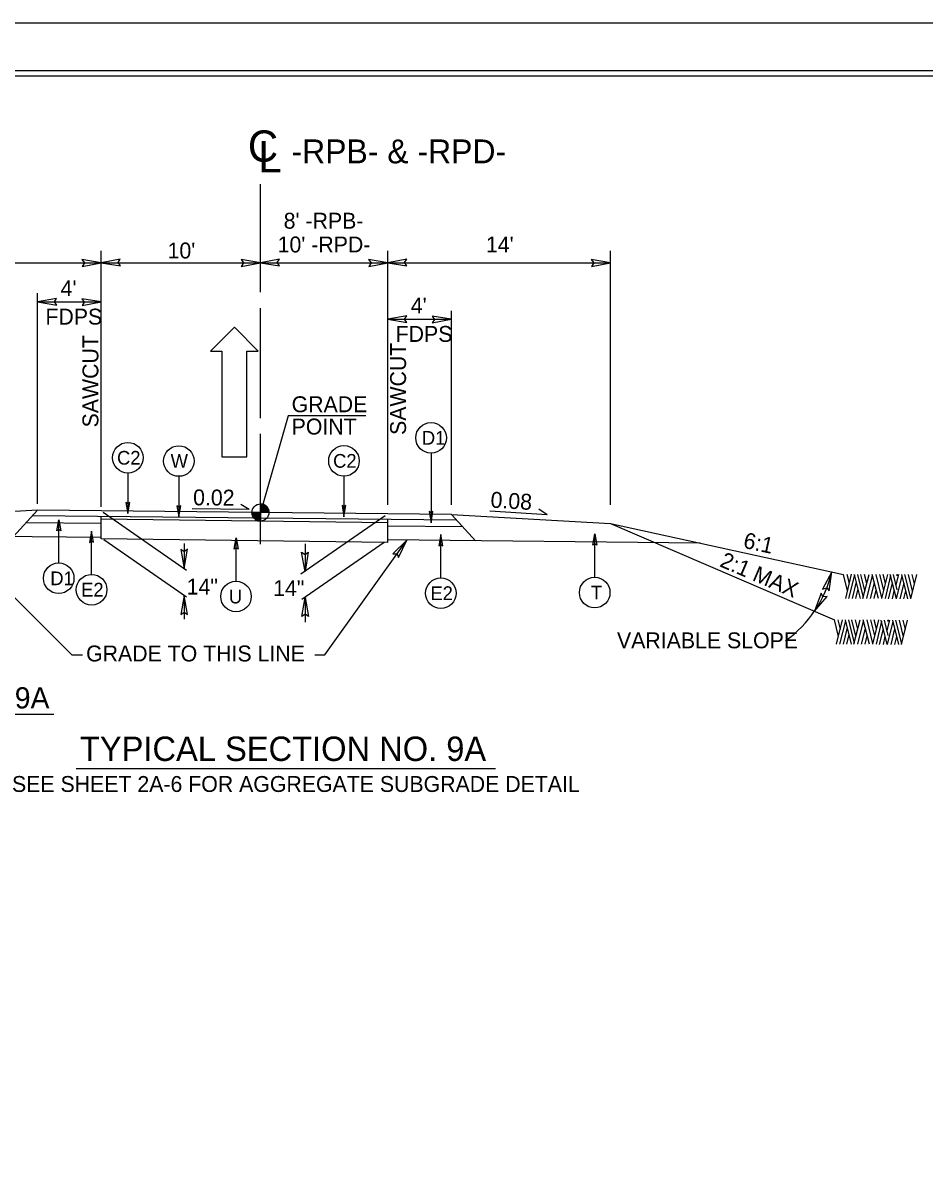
# Model space of a CAD drawing. Extents: x 573748 to 574632, y -54663 to -53209.
# Drawn here: x 574151.8 to 574236.8, y -54257.8 to -54148.7 of the extents above; entities that cross this region are included whole.
import ezdxf

# ---------------------------------------------------------------- set-up
doc = ezdxf.new("R2010")
doc.units = 0
for name, color, linetype in [('Prop Dimension', 7, 'Continuous'), ('Prop Dimension Text', 7, 'Continuous'), ('Prop Lane Arrow CELL', 7, 'Continuous'), ('Prop Terminator CELL', 7, 'Continuous'), ('Sheet Cutting Line CELL', 7, 'Continuous'), ('Sheet Plot Border Inside CELL', 7, 'Continuous'), ('Sheet Plot Border Outside CELL', 7, 'Continuous'), ('Sheet Typical CELL', 7, 'Continuous'), ('Typical Arrow Superelevation CELL', 7, 'Continuous'), ('Typical Grade Point Symbol CELL', 7, 'Continuous'), ('Typical Hinge Slope Arterial CELL', 7, 'Continuous'), ('Typical ID Circle CELL', 7, 'Continuous'), ('Typical Pavement Slope CELL', 7, 'Continuous'), ('Typical Slope Point Local CELL', 7, 'Continuous'), ('Typical Terminator CELL', 7, 'Continuous'), ('Typical Text Centerline CELL', 7, 'Continuous'), ('Typical Text General CELL', 7, 'Continuous'), ('Typical Text ID Circle CELL', 7, 'Continuous'), ('Typical Text Label CELL', 7, 'Continuous')]:
    doc.layers.add(name, color=color, linetype=linetype)

# ---------------------------------------------------------------- blocks, each defined once
blk = doc.blocks.new('CENTERLINE TEXT CL')
at = {"layer": 'Typical Text Centerline CELL'}
blk.add_text('C', height=1.64, dxfattribs=at).set_placement((-0.546, -0.261))
blk.add_text('L', height=1.641, rotation=359.9469, dxfattribs=at).set_placement((-0.001, -0.821))

msp = doc.modelspace()

# ---------------------------------------------------------------- linework, layer by layer
at = {"layer": 'Prop Dimension'}
for p, q in [((574174.18, -54174), (574174.18, -54163.83)), ((574159.18, -54194.26), (574159.18, -54170.11)), ((574186.18, -54194.06), (574186.18, -54170.11)), ((574207.18, -54194.06), (574207.18, -54170.11)), ((574141.18, -54171.24), (574159.18, -54171.24)), ((574159.18, -54171.24), (574174.18, -54171.24)), ((574174.18, -54171.24), (574186.18, -54171.24)), ((574186.18, -54171.24), (574207.18, -54171.24)), ((574153.18, -54193.96), (574153.18, -54174.11)), ((574153.18, -54174.94), (574159.16, -54174.94)), ((574174.18, -54185.9), (574174.18, -54175.51)), ((574192.18, -54194.06), (574192.18, -54175.77)), ((574186.18, -54176.57), (574192.16, -54176.57)), ((574174.18, -54197.76), (574174.18, -54187.38)), ((574159.35, -54194.75), (574167.22, -54200.21)), ((574186.18, -54195.77), (574159.18, -54195.42)), ((574159.18, -54197.26), (574159.18, -54195.42)), ((574185.92, -54195.09), (574177.99, -54200.6)), ((574186.18, -54197.61), (574159.18, -54197.26)), ((574159.41, -54197.31), (574167.22, -54202.74)), ((574167, -54197.71), (574167, -54200.06)), ((574185.84, -54197.6), (574178.09, -54202.99)), ((574178.38, -54197.73), (574178.38, -54200.33)), ((574186.18, -54197.61), (574186.18, -54197.37)), ((574167, -54202.59), (574167, -54204.84)), ((574178.38, -54202.78), (574178.38, -54205.12))]:
    msp.add_line(p, q, dxfattribs=at)
for points in [[(574184.11, -54185.67), (574176.8, -54185.67), (574174.18, -54194.78)], [(574157.4, -54208.24), (574156.45, -54208.24), (574145.22, -54197.01)], [(574179.31, -54208.19), (574180.26, -54208.19), (574187.99, -54197.39)]]:
    msp.add_lwpolyline(points, dxfattribs=at)
msp.add_arc((574217.18, -54197.85), 11.12, 305.7211, 346.9414, dxfattribs=at)
at = {"layer": 'Prop Lane Arrow CELL'}
for p, q in [((574171.75, -54177.32), (574169.47, -54179.56)), ((574173.96, -54179.56), (574171.75, -54177.32)), ((574169.47, -54179.56), (574170.54, -54179.56)), ((574170.54, -54179.56), (574170.54, -54189.54)), ((574172.89, -54189.54), (574172.89, -54179.56)), ((574172.89, -54179.56), (574173.96, -54179.56)), ((574170.54, -54189.54), (574172.89, -54189.54))]:
    msp.add_line(p, q, dxfattribs=at)
at = {"layer": 'Prop Terminator CELL'}
for points in [[(574160.97, -54170.91), (574159.18, -54171.24), (574160.99, -54171.54), (574160.76, -54171.22)], [(574175.97, -54170.91), (574174.18, -54171.24), (574175.99, -54171.54), (574175.76, -54171.22)], [(574187.97, -54170.91), (574186.18, -54171.24), (574187.99, -54171.54), (574187.76, -54171.22)], [(574157.38, -54171.58), (574159.18, -54171.24), (574157.36, -54170.95), (574157.6, -54171.26)], [(574172.38, -54171.58), (574174.18, -54171.24), (574172.36, -54170.95), (574172.6, -54171.26)], [(574184.38, -54171.58), (574186.18, -54171.24), (574184.36, -54170.95), (574184.6, -54171.26)], [(574205.38, -54171.58), (574207.18, -54171.24), (574205.36, -54170.95), (574205.6, -54171.26)], [(574154.97, -54174.61), (574153.18, -54174.94), (574154.99, -54175.24), (574154.76, -54174.92)], [(574157.37, -54175.27), (574159.16, -54174.94), (574157.35, -54174.64), (574157.58, -54174.96)], [(574187.97, -54176.23), (574186.18, -54176.57), (574187.99, -54176.86), (574187.76, -54176.55)], [(574190.37, -54176.9), (574192.16, -54176.57), (574190.35, -54176.27), (574190.58, -54176.59)], [(574187.19, -54199.03), (574187.99, -54197.39), (574186.67, -54198.67), (574187.07, -54198.67)], [(574166.69, -54198.26), (574167, -54200.06), (574167.32, -54198.25), (574167, -54198.48)], [(574178.69, -54198.53), (574178.38, -54200.33), (574178.06, -54198.52), (574178.38, -54198.75)], [(574227.77, -54202.17), (574228.01, -54200.36), (574227.16, -54202), (574227.54, -54201.87)], [(574167.31, -54204.39), (574167, -54202.59), (574166.68, -54204.4), (574167, -54204.17)], [(574227.02, -54202.38), (574226.38, -54204.09), (574227.57, -54202.69), (574227.18, -54202.73)], [(574178.07, -54204.58), (574178.38, -54202.78), (574178.7, -54204.59), (574178.38, -54204.36)]]:
    msp.add_lwpolyline(points, close=True, dxfattribs=at)
at = {"layer": 'Sheet Cutting Line CELL'}
msp.add_line((574280.97, -54148.66), (573944.17, -54148.66), dxfattribs=at)
at = {"layer": 'Sheet Plot Border Inside CELL'}
msp.add_lwpolyline([(574280.07, -54153.15), (573946.77, -54153.15), (573946.77, -54364.17), (574280.07, -54364.17)], close=True, dxfattribs=at)
at = {"layer": 'Sheet Plot Border Outside CELL'}
msp.add_lwpolyline([(574280.97, -54148.66), (573944.17, -54148.66), (573944.17, -54368.66), (574280.97, -54368.66)], close=True, dxfattribs=at)
at = {"layer": 'Sheet Typical CELL'}
msp.add_lwpolyline([(574277.57, -54153.66), (573977.57, -54153.66), (573977.57, -54363.66), (574277.57, -54363.66)], close=True, dxfattribs=at)
at = {"layer": 'Typical Arrow Superelevation CELL'}
for p, q in [((574173.13, -54194.49), (574167.74, -54194.44)), ((574173.13, -54194.49), (574172.34, -54194.02)), ((574201.19, -54194.99), (574195.8, -54194.65)), ((574201.19, -54194.99), (574200.42, -54194.48))]:
    msp.add_line(p, q, dxfattribs=at)
at = {"layer": 'Typical Grade Point Symbol CELL'}
for p, q in [((574173.37, -54194.78), (574174.18, -54194.78)), ((574174.18, -54194.78), (574174.18, -54193.97)), ((574174.98, -54194.78), (574174.18, -54194.78)), ((574174.18, -54195.58), (574174.18, -54194.78)), ((574174.18, -54194.78), (574174.18, -54195.58))]:
    msp.add_line(p, q, dxfattribs=at)
for points in [[(574173.38, -54194.78), (574173.38, -54194.86)], [(574173.39, -54194.78), (574173.39, -54194.96)], [(574173.41, -54194.78), (574173.41, -54195.02)], [(574173.42, -54194.78), (574173.42, -54195.06)], [(574173.44, -54194.78), (574173.44, -54195.1)], [(574173.46, -54194.78), (574173.46, -54195.14)], [(574173.47, -54194.78), (574173.47, -54195.17)], [(574173.49, -54194.78), (574173.49, -54195.19)], [(574173.5, -54194.78), (574173.5, -54195.22)], [(574173.52, -54194.78), (574173.52, -54195.24)], [(574173.54, -54194.78), (574173.54, -54195.26)], [(574173.55, -54194.78), (574173.55, -54195.28)], [(574173.57, -54194.78), (574173.57, -54195.3)], [(574173.58, -54194.78), (574173.58, -54195.32)], [(574173.6, -54194.78), (574173.6, -54195.34)], [(574173.62, -54194.78), (574173.62, -54195.36)], [(574173.63, -54194.78), (574173.63, -54195.37)], [(574173.65, -54194.78), (574173.65, -54195.38)], [(574173.67, -54194.78), (574173.67, -54195.4)], [(574173.68, -54194.78), (574173.68, -54195.41)], [(574173.7, -54194.78), (574173.7, -54195.42)], [(574173.71, -54194.78), (574173.71, -54195.43)], [(574173.73, -54194.78), (574173.73, -54195.44)], [(574173.75, -54194.78), (574173.75, -54195.46)], [(574173.76, -54194.78), (574173.76, -54195.47)], [(574173.78, -54194.78), (574173.78, -54195.48)], [(574173.79, -54194.78), (574173.79, -54195.48)], [(574173.81, -54194.78), (574173.81, -54195.49)], [(574173.83, -54194.78), (574173.83, -54195.5)], [(574173.84, -54194.78), (574173.84, -54195.51)], [(574173.86, -54194.78), (574173.86, -54195.51)], [(574173.87, -54194.78), (574173.87, -54195.52)], [(574173.89, -54194.78), (574173.89, -54195.53)], [(574173.91, -54194.78), (574173.91, -54195.53)], [(574173.92, -54194.78), (574173.92, -54195.54)], [(574173.94, -54194.78), (574173.94, -54195.55)], [(574173.96, -54194.78), (574173.96, -54195.55)], [(574173.97, -54194.78), (574173.97, -54195.55)], [(574173.99, -54194.78), (574173.99, -54195.56)], [(574174, -54194.78), (574174, -54195.56)], [(574174.02, -54194.78), (574174.02, -54195.56)], [(574174.04, -54194.78), (574174.04, -54195.57)], [(574174.05, -54194.78), (574174.05, -54195.57)], [(574174.07, -54194.78), (574174.07, -54195.57)], [(574174.08, -54194.78), (574174.08, -54195.58)], [(574174.1, -54194.78), (574174.1, -54195.58)], [(574174.12, -54194.78), (574174.12, -54195.58)], [(574174.13, -54194.78), (574174.13, -54195.58)], [(574174.15, -54194.78), (574174.15, -54195.58)], [(574174.17, -54194.78), (574174.17, -54195.58), (574174.17, -54195.58)], [(574174.18, -54193.97), (574174.18, -54193.97), (574174.18, -54194.78)], [(574174.2, -54193.97), (574174.2, -54194.78)], [(574174.22, -54193.97), (574174.22, -54194.78)], [(574174.23, -54193.97), (574174.23, -54194.78)], [(574174.25, -54193.97), (574174.25, -54194.78)], [(574174.27, -54193.97), (574174.27, -54194.78)], [(574174.28, -54193.98), (574174.28, -54194.78)], [(574174.3, -54193.98), (574174.3, -54194.78)], [(574174.31, -54193.98), (574174.31, -54194.78)], [(574174.33, -54193.98), (574174.33, -54194.78)], [(574174.35, -54193.99), (574174.35, -54194.78)], [(574174.36, -54193.99), (574174.36, -54194.78)], [(574174.38, -54193.99), (574174.38, -54194.78)], [(574174.39, -54194), (574174.39, -54194.78)], [(574174.41, -54194), (574174.41, -54194.78)], [(574174.43, -54194.01), (574174.43, -54194.78)], [(574174.44, -54194.01), (574174.44, -54194.78)], [(574174.46, -54194.02), (574174.46, -54194.78)], [(574174.47, -54194.03), (574174.47, -54194.78)], [(574174.49, -54194.03), (574174.49, -54194.78)], [(574174.51, -54194.04), (574174.51, -54194.78)], [(574174.52, -54194.05), (574174.52, -54194.78)], [(574174.54, -54194.06), (574174.54, -54194.78)], [(574174.56, -54194.06), (574174.56, -54194.78)], [(574174.57, -54194.07), (574174.57, -54194.78)], [(574174.59, -54194.08), (574174.59, -54194.78)], [(574174.6, -54194.09), (574174.6, -54194.78)], [(574174.62, -54194.1), (574174.62, -54194.78)], [(574174.64, -54194.11), (574174.64, -54194.78)], [(574174.65, -54194.13), (574174.65, -54194.78)], [(574174.67, -54194.14), (574174.67, -54194.78)], [(574174.68, -54194.15), (574174.68, -54194.78)], [(574174.7, -54194.16), (574174.7, -54194.78)], [(574174.72, -54194.18), (574174.72, -54194.78)], [(574174.73, -54194.19), (574174.73, -54194.78)], [(574174.75, -54194.21), (574174.75, -54194.78)], [(574174.76, -54194.22), (574174.76, -54194.78)], [(574174.78, -54194.24), (574174.78, -54194.78)], [(574174.8, -54194.26), (574174.8, -54194.78)], [(574174.81, -54194.28), (574174.81, -54194.78)], [(574174.83, -54194.3), (574174.83, -54194.78)], [(574174.85, -54194.33), (574174.85, -54194.78)], [(574174.86, -54194.35), (574174.86, -54194.78)], [(574174.88, -54194.38), (574174.88, -54194.78)], [(574174.89, -54194.41), (574174.89, -54194.78)], [(574174.91, -54194.44), (574174.91, -54194.78)], [(574174.93, -54194.48), (574174.93, -54194.78)], [(574174.94, -54194.52), (574174.94, -54194.78)], [(574174.96, -54194.58), (574174.96, -54194.78)], [(574174.97, -54194.66), (574174.97, -54194.78)]]:
    msp.add_lwpolyline(points, dxfattribs=at)
msp.add_circle((574174.18, -54194.78), 0.806, dxfattribs=at)
for start, end in [(179.9905, 269.9905), (359.9905, 89.9905)]:
    msp.add_arc((574174.18, -54194.78), 0.806, start, end, dxfattribs=at)
at = {"layer": 'Typical Hinge Slope Arterial CELL'}
for q in [(574229.13, -54200.61), (574228.28, -54204.91)]:
    msp.add_line((574207.18, -54195.83), q, dxfattribs=at)
at = {"layer": 'Typical ID Circle CELL'}
for p, q in [((574190.26, -54189.19), (574190.26, -54195.75)), ((574161.69, -54191.07), (574161.69, -54194.89)), ((574166.49, -54191.37), (574166.49, -54195.2)), ((574182.05, -54191.36), (574182.05, -54195.19)), ((574155.17, -54199.54), (574155.17, -54195.46)), ((574158.27, -54200.62), (574158.27, -54196.54)), ((574191.18, -54200.94), (574191.18, -54196.86)), ((574205.68, -54200.89), (574205.68, -54196.8)), ((574171.88, -54201.26), (574171.88, -54197.18))]:
    msp.add_line(p, q, dxfattribs=at)
for centre in [(574190.26, -54187.75), (574161.69, -54189.62), (574166.49, -54189.93), (574182.05, -54189.92), (574155.17, -54200.98), (574158.27, -54202.06), (574171.88, -54202.7), (574191.18, -54202.39), (574205.68, -54202.33)]:
    msp.add_circle(centre, 1.44, dxfattribs=at)
at = {"layer": 'Typical Pavement Slope CELL'}
for p, q in [((574153.18, -54194.56), (574141.18, -54195.26)), ((574150.88, -54197.07), (574153.18, -54194.56)), ((574192.18, -54194.96), (574153.18, -54194.56)), ((574159.18, -54195.82), (574152.09, -54195.74)), ((574174.18, -54195.3), (574152.7, -54195.08)), ((574159.18, -54197.15), (574159.18, -54195.15)), ((574192.67, -54195.5), (574174.18, -54195.3)), ((574186.18, -54197.37), (574186.18, -54195.43)), ((574192.18, -54194.96), (574207.18, -54195.83)), ((574194.46, -54197.45), (574192.18, -54194.96)), ((574159.18, -54197.15), (574133.66, -54196.89)), ((574193.26, -54196.14), (574186.18, -54196.07)), ((574215.63, -54197.67), (574186.18, -54197.37))]:
    msp.add_line(p, q, dxfattribs=at)
at = {"layer": 'Typical Slope Point Local CELL'}
for p, q in [((574229.51, -54202.16), (574229.13, -54200.61)), ((574229.33, -54202.89), (574229.89, -54200.59)), ((574229.68, -54201.47), (574229.47, -54200.61)), ((574229.63, -54202.89), (574230.18, -54200.67)), ((574229.97, -54202.89), (574230.35, -54201.33)), ((574230.73, -54202.89), (574230.16, -54200.61)), ((574230.73, -54201.67), (574230.47, -54200.61)), ((574231.15, -54202.14), (574230.77, -54200.61)), ((574230.96, -54202.89), (574231.53, -54200.61)), ((574231.31, -54201.48), (574231.1, -54200.61)), ((574231.33, -54202.89), (574231.87, -54200.71)), ((574231.68, -54202.89), (574232.04, -54201.4)), ((574232.41, -54202.89), (574231.84, -54200.61)), ((574232.74, -54202.82), (574232.2, -54200.61)), ((574232.92, -54202.11), (574232.55, -54200.61)), ((574232.73, -54202.89), (574233.29, -54200.61)), ((574233.08, -54201.45), (574232.87, -54200.61)), ((574233.07, -54202.89), (574233.6, -54200.72)), ((574233.37, -54202.93), (574233.74, -54201.44)), ((574234.11, -54202.93), (574233.53, -54200.64)), ((574234.19, -54202.07), (574233.83, -54200.64)), ((574234.1, -54201.6), (574234.34, -54200.64)), ((574234.12, -54201.48), (574234.1, -54201.39)), ((574234.11, -54202.93), (574234.65, -54200.75)), ((574234.19, -54200.75), (574234.16, -54200.64)), ((574234.23, -54200.71), (574234.2, -54200.61)), ((574234.46, -54202.93), (574234.83, -54201.44)), ((574235.2, -54202.93), (574234.62, -54200.64)), ((574235.47, -54202.85), (574234.92, -54200.64)), ((574235.64, -54202.19), (574235.25, -54200.64)), ((574235.46, -54202.93), (574236.02, -54200.63)), ((574235.81, -54201.51), (574235.59, -54200.64)), ((574230.29, -54202.89), (574230.51, -54201.99)), ((574231, -54202.75), (574230.73, -54201.67)), ((574232.02, -54202.89), (574232.21, -54202.1)), ((574233.73, -54202.93), (574233.91, -54202.16)), ((574234.82, -54202.93), (574235, -54202.16)), ((574228.66, -54206.46), (574228.28, -54204.91)), ((574228.48, -54207.19), (574229.04, -54204.9)), ((574228.83, -54205.77), (574228.62, -54204.91)), ((574228.78, -54207.19), (574229.33, -54204.98)), ((574229.12, -54207.19), (574229.49, -54205.63)), ((574229.88, -54207.19), (574229.31, -54204.91)), ((574229.88, -54205.97), (574229.62, -54204.91)), ((574230.3, -54206.44), (574229.92, -54204.91)), ((574230.11, -54207.19), (574230.68, -54204.91)), ((574230.46, -54205.78), (574230.25, -54204.91)), ((574230.48, -54207.19), (574231.02, -54205.01)), ((574230.83, -54207.19), (574231.19, -54205.71)), ((574231.56, -54207.19), (574230.99, -54204.91)), ((574231.89, -54207.13), (574231.35, -54204.91)), ((574232.07, -54206.42), (574231.7, -54204.91)), ((574231.88, -54207.19), (574232.44, -54204.91)), ((574232.23, -54205.75), (574232.02, -54204.91)), ((574232.22, -54207.19), (574232.75, -54205.02)), ((574232.52, -54207.23), (574232.88, -54205.75)), ((574233.25, -54207.23), (574232.68, -54204.94)), ((574233.34, -54206.37), (574232.98, -54204.94)), ((574233.25, -54205.91), (574233.49, -54204.94)), ((574233.27, -54205.78), (574233.25, -54205.69)), ((574233.26, -54207.23), (574233.8, -54205.06)), ((574233.34, -54205.05), (574233.31, -54204.94)), ((574233.38, -54205.01), (574233.35, -54204.91)), ((574233.61, -54207.23), (574233.97, -54205.75)), ((574234.35, -54207.23), (574233.77, -54204.94)), ((574234.62, -54207.16), (574234.07, -54204.94)), ((574234.79, -54206.5), (574234.4, -54204.94)), ((574234.6, -54207.23), (574235.17, -54204.93)), ((574234.96, -54205.81), (574234.74, -54204.94)), ((574229.44, -54207.19), (574229.66, -54206.29)), ((574230.15, -54207.05), (574229.88, -54205.97)), ((574231.17, -54207.19), (574231.36, -54206.4)), ((574232.88, -54207.23), (574233.06, -54206.46)), ((574233.97, -54207.23), (574234.15, -54206.46))]:
    msp.add_line(p, q, dxfattribs=at)
at = {"layer": 'Typical Terminator CELL'}
for points in [[(574161.51, -54193.84), (574161.69, -54194.89), (574161.87, -54193.83), (574161.69, -54193.97)], [(574166.3, -54194.14), (574166.49, -54195.2), (574166.67, -54194.14), (574166.49, -54194.27)], [(574181.87, -54194.13), (574182.05, -54195.19), (574182.24, -54194.13), (574182.05, -54194.26)], [(574190.08, -54194.69), (574190.26, -54195.75), (574190.44, -54194.68), (574190.26, -54194.82)], [(574154.99, -54196.51), (574155.17, -54195.46), (574155.36, -54196.52), (574155.17, -54196.38)], [(574158.45, -54197.59), (574158.27, -54196.54), (574158.08, -54197.6), (574158.27, -54197.46)], [(574191.36, -54197.92), (574191.18, -54196.86), (574190.99, -54197.92), (574191.18, -54197.79)], [(574205.5, -54197.86), (574205.68, -54196.8), (574205.87, -54197.86), (574205.68, -54197.73)], [(574171.7, -54198.23), (574171.88, -54197.18), (574172.07, -54198.24), (574171.88, -54198.1)]]:
    msp.add_lwpolyline(points, close=True, dxfattribs=at)
at = {"layer": 'Typical Text General CELL'}
msp.add_line((574114.72, -54213.8), (574154.71, -54213.8), dxfattribs=at)
at = {"layer": 'Typical Text Label CELL'}
msp.add_line((574156.83, -54218.92), (574196.34, -54218.92), dxfattribs=at)

# ---------------------------------------------------------------- block references
at = {"layer": 'Prop Dimension', "xscale": 1.8000000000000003, "yscale": 1.8000000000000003}
msp.add_blockref('CENTERLINE TEXT CL', (574173.98, -54161.25), dxfattribs=at)

# ---------------------------------------------------------------- texts
at = {"layer": 'Prop Dimension'}
msp.add_text('GRADE TO THIS LINE', height=1.5, dxfattribs=at).set_placement((574157.75, -54208.82))
at = {"layer": 'Prop Dimension Text'}
for s, height, p in [('-RPB- & -RPD-', 2.25, (574177.11, -54161.87)), ("8' -RPB-", 1.5, (574176.37, -54168.03)), ("10' -RPD-", 1.5, (574175.8, -54170.27)), ("10'", 1.5, (574165.43, -54170.84)), ("14'", 1.5, (574195.43, -54170.27)), ("4'", 1.5, (574155.35, -54174.39)), ("4'", 1.5, (574188.35, -54176.02)), ('FDPS', 1.5, (574153.92, -54177.07)), ('FDPS', 1.5, (574186.92, -54178.7)), ('GRADE', 1.5, (574177.12, -54185.33)), ('POINT', 1.5, (574177.12, -54187.43)), ('14"', 1.5, (574167.23, -54202.51)), ('14"', 1.5, (574175.38, -54202.66)), ('TYPICAL SECTION NO. 9A', 2.3, (574157.17, -54218.2))]:
    msp.add_text(s, height=height, dxfattribs=at).set_placement(p)
for s, rotation, p in [('SAWCUT', 90, (574158.91, -54186.76)), ('SAWCUT', 90, (574187.9, -54187.47)), ('0.02', 359.4781, (574167.83, -54194.1)), ('0.08', 356.4388, (574195.83, -54194.31)), ('6:1', 347.7279, (574219.6, -54198.09)), ('2:1 MAX', 336.8937, (574217.37, -54199.83))]:
    msp.add_text(s, height=1.5, rotation=rotation, dxfattribs=at).set_placement(p)
at = {"layer": 'Typical Text General CELL'}
for s, height, p in [('VARIABLE SLOPE', 1.5, (574207.78, -54207.58)), ('USE TYPICAL SECTION NO. 9A', 2, (574114.77, -54213.25)), ('SEE SHEET 2A-6 FOR AGGREGATE SUBGRADE DETAIL', 1.5, (574150.77, -54221.12))]:
    msp.add_text(s, height=height, dxfattribs=at).set_placement(p)
at = {"layer": 'Typical Text ID Circle CELL'}
for s, height, p in [('D1', 1.291, (574189.4, -54188.39)), ('C2', 1.291, (574160.67, -54190.27)), ('W', 1.29, (574165.72, -54190.57)), ('C2', 1.291, (574181.03, -54190.56)), ('D1', 1.291, (574154.38, -54201.63)), ('E2', 1.291, (574157.29, -54202.7)), ('U', 1.29, (574171.21, -54203.35)), ('E2', 1.291, (574190.2, -54203.03)), ('T', 1.29, (574205.33, -54202.97))]:
    msp.add_text(s, height=height, dxfattribs=at).set_placement(p)

doc.saveas('drawing.dxf')
